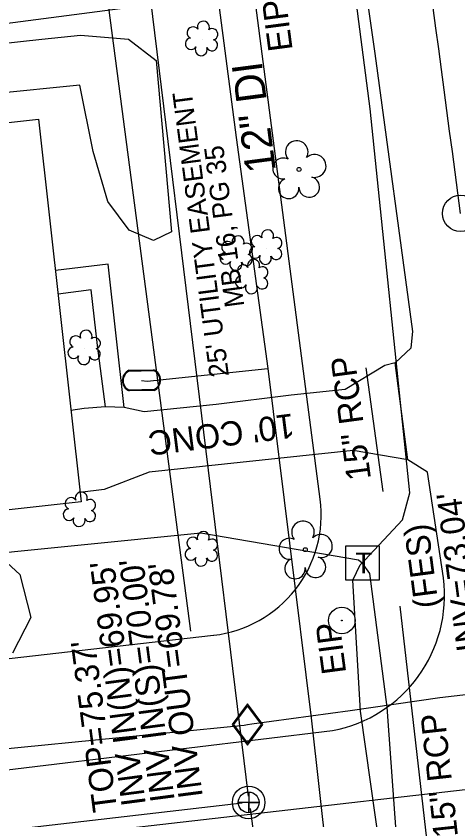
# Model space of a CAD drawing. Extents: x 2364404 to 2371833, y 798876 to 809754.
# Drawn here: x 2368482.9 to 2368555.7, y 806507.5 to 806640.1 of the extents above; entities that cross this region are included whole.
import ezdxf

# ---------------------------------------------------------------- set-up
doc = ezdxf.new("R2010")
doc.units = 0
for name, color, linetype in [('Exist Building', 7, 'Continuous'), ('Exist Horizontal Alignment Point', 7, 'Continuous'), ('Exist Other Culture Area Outline', 7, 'Continuous'), ('Exist Property Iron Pin CELL', 7, 'Continuous'), ('Exist Property Iron Pin Text', 7, 'Continuous'), ('Exist Property Line', 7, 'Continuous'), ('Exist Right of Way Easement Line', 7, 'Continuous'), ('Exist Right of Way Easement Line Text', 7, 'Continuous'), ('Exist Right of Way Line', 7, 'Continuous'), ('Exist Roads EOP', 7, 'Continuous'), ('Exist Roads EOP Other', 7, 'Continuous'), ('Exist Roads EOP Other Text', 7, 'Continuous'), ('Exist Structure Minor Pipes RCP 15 Inch', 7, 'Continuous'), ('Exist Structure Minor Pipes RCP 15 Inch Invert', 7, 'Continuous'), ('Exist Structure Minor Pipes RCP 15 Inch Text', 7, 'Continuous'), ('Exist Utilities Gas UG Line SUE LOS B', 7, 'Continuous'), ('Exist Utilities Gas Valve CELL', 7, 'Continuous'), ('Exist Utilities Sanitary Sewer Manhole CELL', 7, 'Continuous'), ('Exist Utilities Sanitary Sewer Manhole Top Elevation', 7, 'Continuous'), ('Exist Utilities Sanitary Sewer UG Line', 7, 'Continuous'), ('Exist Utilities Sanitary Sewer UG Line Invert Elevation', 7, 'Continuous'), ('Exist Utilities Telephone Pedestal CELL', 7, 'Continuous'), ('Exist Utilities Telephone UG Cable SUE LOS C', 7, 'Continuous'), ('Exist Utilities Water Meter CELL', 7, 'Continuous'), ('Exist Utilities Water UG Line SUE LOS B', 7, 'Continuous'), ('Exist Utilities Water UG Line SUE LOS B Text', 7, 'Continuous'), ('Exist Vegetation Shrub CELL', 7, 'Continuous'), ('Exist Vegetation Tree CELL', 7, 'Continuous'), ('Exist Vegetation Woods Line', 7, 'Continuous'), ('Prop Horizontal Alignment', 7, 'Continuous')]:
    doc.layers.add(name, color=color, linetype=linetype)

msp = doc.modelspace()

# ---------------------------------------------------------------- linework, layer by layer
at = {"layer": 'Exist Building'}
msp.add_lwpolyline([(2368460.79, 806584.8), (2368456.9, 806619.85), (2368486.61, 806623.14), (2368493.61, 806559.98), (2368450.6, 806555.21), (2368447.48, 806583.33)], close=True, dxfattribs=at)
at = {"layer": 'Exist Horizontal Alignment Point'}
msp.add_circle((2368556.15, 806607.59), 3, dxfattribs=at)
at = {"layer": 'Exist Other Culture Area Outline'}
for p, q in [((2368498.07, 806599.21), (2368489.37, 806598.18)), ((2368500.73, 806575.57), (2368498.07, 806599.21)), ((2368495.25, 806594.95), (2368489.81, 806594.24)), ((2368496.29, 806585.77), (2368495.25, 806594.95)), ((2368497.62, 806575.65), (2368496.29, 806585.77))]:
    msp.add_line(p, q, dxfattribs=at)
at = {"layer": 'Exist Property Iron Pin CELL'}
for radius in [2.2, 0.0707]:
    msp.add_circle((2368536.59, 806540.42), radius, dxfattribs=at)
at = {"layer": 'Exist Property Line'}
msp.add_line((2368357.45, 806622.68), (2368522.11, 806644.3), dxfattribs=at)
at = {"layer": 'Exist Right of Way Easement Line'}
msp.add_line((2368511.71, 806538.64), (2368344.2, 807814.14), dxfattribs=at)
at = {"layer": 'Exist Right of Way Line'}
for p, q in [((2368533.02, 806560.45), (2368368.2, 807827.36)), ((2368370.75, 806521.42), (2368515.46, 806538))]:
    msp.add_line(p, q, dxfattribs=at)
msp.add_arc((2368513.19, 806557.87), 20, 276.5344, 7.4124, dxfattribs=at)
at = {"layer": 'Exist Roads EOP'}
for points in [[(2368553.32, 806547.44), (2368550.69, 806564.91), (2368547.49, 806566.93), (2368545.37, 806582.93), (2368547.99, 806585.43), (2368548.27, 806588.08), (2368542.08, 806633.94), (2368537.65, 806665.16)], [(2368369.95, 806503.24), (2368377.62, 806504.39), (2368420.63, 806508.33), (2368464.13, 806513.69), (2368535.03, 806522.27)]]:
    msp.add_lwpolyline(points, dxfattribs=at)
msp.add_arc((2368530.89, 806544.51), 22.62, 280.5492, 7.4383, dxfattribs=at)
at = {"layer": 'Exist Roads EOP Other'}
for points in [[(2368545.37, 806582.93), (2368543.65, 806582.5), (2368537.15, 806578.52), (2368528.25, 806577.6), (2368515.89, 806576.05), (2368504, 806574.82), (2368500.73, 806575.57), (2368497.62, 806575.65), (2368494.14, 806575.41), (2368491.93, 806575.08)], [(2368547.49, 806566.93), (2368538.45, 806568.45), (2368504.83, 806564.9), (2368497.42, 806562.02), (2368493.43, 806561.55)]]:
    msp.add_lwpolyline(points, dxfattribs=at)
at = {"layer": 'Exist Structure Minor Pipes RCP 15 Inch'}
for p, q in [((2368543.39, 806561.68), (2368540.58, 806582.08)), ((2368553.4, 806480.1), (2368546.19, 806542.8))]:
    msp.add_line(p, q, dxfattribs=at)
at = {"layer": 'Exist Utilities Gas UG Line SUE LOS B'}
msp.add_lwpolyline([(2368268.37, 806494.26), (2368317.91, 806500.12), (2368367.34, 806506.12), (2368417.1, 806511.72), (2368433.91, 806513.09), (2368471.43, 806518.31), (2368520.5, 806523.13), (2368521.03, 806523.25), (2368521.76, 806523.35), (2368537.94, 806525.58), (2368552.74, 806527.71), (2368578.77, 806530.77)], dxfattribs=at)
at = {"layer": 'Exist Utilities Gas Valve CELL'}
msp.add_line((2368521.03, 806523.25), (2368521.03, 806523.25), dxfattribs=at)
msp.add_lwpolyline([(2368521.03, 806526.67), (2368518.5, 806523.25), (2368521.03, 806519.84), (2368523.57, 806523.25), (2368521.03, 806526.67)], dxfattribs=at)
msp.add_lwpolyline([(2368523.32, 806523.25), (2368521.03, 806526.33), (2368518.75, 806523.25), (2368521.03, 806520.18)], close=True, dxfattribs=at)
at = {"layer": 'Exist Utilities Sanitary Sewer Manhole CELL'}
msp.add_lwpolyline([(2368521.23, 806512.13), (2368521.23, 806508.7), (2368521.23, 806510.42), (2368522.95, 806510.42), (2368519.52, 806510.42)], dxfattribs=at)
for radius in [2.69, 1.71]:
    msp.add_circle((2368521.23, 806510.42), radius, dxfattribs=at)
at = {"layer": 'Exist Utilities Sanitary Sewer UG Line'}
for p, q in [((2368483.53, 806817.87), (2368521.16, 806511.46)), ((2368520.15, 806510.3), (2368179.13, 806470.56)), ((2368521.45, 806509.43), (2368565.1, 806188.32))]:
    msp.add_line(p, q, dxfattribs=at)
at = {"layer": 'Exist Utilities Telephone Pedestal CELL'}
msp.add_line((2368539.93, 806549.94), (2368539.93, 806549.94), dxfattribs=at)
msp.add_lwpolyline([(2368537.21, 806547.11), (2368542.8, 806547.11), (2368542.8, 806552.7), (2368537.21, 806552.7), (2368537.21, 806547.11)], dxfattribs=at)
at = {"layer": 'Exist Utilities Telephone UG Cable SUE LOS C'}
for points in [[(2368539.93, 806549.94), (2368540.36, 806550.4), (2368546.61, 806557.01), (2368547.81, 806561.47), (2368541.25, 806624.81), (2368535.07, 806672.79), (2368525.85, 806722.38), (2368524.71, 806723.67), (2368513.24, 806728.53), (2368512.76, 806728.82)], [(2368465.83, 806557.14), (2368466.76, 806552), (2368472.19, 806550.77), (2368513.36, 806554.86), (2368539.32, 806550.43), (2368539.93, 806549.94)], [(2368562.41, 806326.14), (2368562.91, 806325.66), (2368570.86, 806328.91), (2368577.3, 806330.97), (2368578.51, 806333.4), (2368571.81, 806392.93), (2368559.61, 806468.23), (2368554.67, 806476.65), (2368548.55, 806483.54), (2368544.66, 806490.13), (2368539.66, 806525.45), (2368538.42, 806547.05), (2368539.61, 806549.62), (2368539.93, 806549.94)], [(2368544, 806470.16), (2368546.71, 806489.61), (2368544.04, 806526.12), (2368541.2, 806548.2), (2368539.93, 806549.94)]]:
    msp.add_lwpolyline(points, dxfattribs=at)
at = {"layer": 'Exist Utilities Water Meter CELL'}
msp.add_line((2368503.57, 806580.04), (2368503.57, 806580.04), dxfattribs=at)
for points in [[(2368501.5, 806581.71), (2368505.57, 806581.78)], [(2368501.5, 806581.57), (2368505.58, 806581.64)], [(2368505.63, 806578.51), (2368501.53, 806578.44)], [(2368505.63, 806578.38), (2368501.53, 806578.31)]]:
    msp.add_lwpolyline(points, dxfattribs=at)
for centre, radius, start, end in [((2368502.26, 806580.01), 1.86, 114.1767, 246.9781), ((2368502.27, 806580.01), 1.73, 116.2996, 244.781), ((2368504.86, 806580.06), 1.86, 294.647, 67.3071), ((2368504.87, 806580.06), 1.73, 296.1259, 65.8715)]:
    msp.add_arc(centre, radius, start, end, dxfattribs=at)
at = {"layer": 'Exist Utilities Water UG Line SUE LOS B'}
for points in [[(2368591.16, 806087.23), (2368586.61, 806120.34), (2368584.18, 806145.32), (2368581.3, 806162.29), (2368574.92, 806210.1), (2368570.92, 806238.38), (2368570.73, 806239.93), (2368558.61, 806330.34), (2368551.92, 806375.78), (2368545.8, 806416.25), (2368536.4, 806481.89), (2368535.55, 806488.9), (2368535.57, 806489.47), (2368535.43, 806489.89), (2368531.58, 806524.39), (2368524.43, 806581.98), (2368519.2, 806620.08), (2368510.97, 806683.25)], [(2368503.57, 806580.04), (2368504.51, 806579.9), (2368524.41, 806582)]]:
    msp.add_lwpolyline(points, dxfattribs=at)
at = {"layer": 'Exist Vegetation Shrub CELL'}
for p, q in [((2368513.54, 806636.26), (2368513.54, 806636.26)), ((2368524.11, 806601.83), (2368524.11, 806601.83)), ((2368519.25, 806600.86), (2368519.25, 806600.86)), ((2368521.81, 806596.98), (2368521.81, 806596.98)), ((2368494.2, 806585.29), (2368494.2, 806585.29)), ((2368493.42, 806558.59), (2368493.42, 806558.59)), ((2368513.51, 806552.06), (2368513.51, 806552.06))]:
    msp.add_line(p, q, dxfattribs=at)
for centre, radius, start, end in [((2368513.77, 806638.31), 0.99, 334.8391, 200.4717), ((2368512.06, 806637.39), 0.968, 35.8908, 245.4216), ((2368515.21, 806637.13), 0.929, 284.4567, 126.0861), ((2368511.74, 806635.56), 0.955, 95.1099, 327.9534), ((2368515.18, 806635.34), 0.937, 204.9913, 73.4601), ((2368513.41, 806634.58), 0.984, 151.2797, 21.387), ((2368524.34, 806603.87), 0.99, 334.8391, 200.4717), ((2368519.48, 806602.9), 0.99, 334.8391, 200.4717), ((2368522.63, 806602.96), 0.968, 35.8908, 245.4216), ((2368525.78, 806602.7), 0.929, 284.4567, 126.0861), ((2368517.77, 806601.99), 0.968, 35.8908, 245.4216), ((2368520.92, 806601.73), 0.929, 284.4567, 126.0861), ((2368522.31, 806601.13), 0.955, 95.1099, 327.9534), ((2368525.75, 806600.9), 0.937, 204.9913, 73.4601), ((2368517.45, 806600.16), 0.955, 95.1099, 327.9534), ((2368520.89, 806599.93), 0.937, 204.9913, 73.4601), ((2368523.98, 806600.15), 0.984, 151.2797, 21.387), ((2368519.12, 806599.18), 0.984, 151.2797, 21.387), ((2368522.04, 806599.02), 0.99, 334.8391, 200.4717), ((2368520.33, 806598.11), 0.968, 35.8908, 245.4216), ((2368523.48, 806597.85), 0.929, 284.4567, 126.0861), ((2368520.01, 806596.28), 0.955, 95.1099, 327.9534), ((2368523.45, 806596.05), 0.937, 204.9913, 73.4601), ((2368521.68, 806595.3), 0.984, 151.2797, 21.387), ((2368492.72, 806586.42), 0.968, 35.8908, 245.4216), ((2368494.43, 806587.34), 0.99, 334.8391, 200.4717), ((2368495.87, 806586.16), 0.929, 284.4567, 126.0861), ((2368492.4, 806584.59), 0.955, 95.1099, 327.9534), ((2368495.84, 806584.37), 0.937, 204.9913, 73.4601), ((2368494.07, 806583.61), 0.984, 151.2797, 21.387), ((2368491.94, 806559.72), 0.968, 35.8908, 245.4216), ((2368493.65, 806560.63), 0.99, 334.8391, 200.4717), ((2368495.09, 806559.46), 0.929, 284.4567, 126.0861), ((2368491.62, 806557.88), 0.955, 95.1099, 327.9534), ((2368495.06, 806557.66), 0.937, 204.9913, 73.4601), ((2368493.29, 806556.91), 0.984, 151.2797, 21.387), ((2368512.03, 806553.18), 0.968, 35.8908, 245.4216), ((2368513.74, 806554.1), 0.99, 334.8391, 200.4717), ((2368515.18, 806552.92), 0.929, 284.4567, 126.0861), ((2368511.71, 806551.35), 0.955, 95.1099, 327.9534), ((2368515.15, 806551.13), 0.937, 204.9913, 73.4601), ((2368513.38, 806550.37), 0.984, 151.2797, 21.387)]:
    msp.add_arc(centre, radius, start, end, dxfattribs=at)
at = {"layer": 'Exist Vegetation Tree CELL'}
for p, q in [((2368529.53, 806614.83), (2368529.53, 806614.83)), ((2368530.57, 806552.11), (2368530.57, 806552.11))]:
    msp.add_line(p, q, dxfattribs=at)
for centre in [(2368529.53, 806614.83), (2368530.57, 806552.11)]:
    msp.add_circle(centre, 0.326, dxfattribs=at)
for centre, radius, start, end in [((2368529.15, 806617.71), 1.86, 330.1651, 219.7134), ((2368526.93, 806614.99), 1.73, 62.6636, 279.3457), ((2368532.08, 806615.42), 1.9, 257.1011, 134.1999), ((2368527.83, 806611.71), 1.69, 111.5671, 6.231), ((2368531.21, 806611.93), 1.7, 181.2822, 74.56), ((2368530.18, 806554.98), 1.86, 330.1651, 219.7134), ((2368533.12, 806552.7), 1.9, 257.1011, 134.1999), ((2368527.96, 806552.26), 1.73, 62.6636, 279.3457), ((2368528.86, 806548.99), 1.69, 111.5671, 6.231), ((2368532.24, 806549.21), 1.7, 181.2822, 74.56)]:
    msp.add_arc(centre, radius, start, end, dxfattribs=at)
at = {"layer": 'Exist Vegetation Woods Line'}
for points in [[(2368449.9, 806632.27), (2368487.16, 806636.32), (2368493.49, 806636.97), (2368501.43, 806636.33), (2368506, 806632.79), (2368508.49, 806604.52), (2368505.53, 806603.1), (2368501.52, 806604.81), (2368498, 806609.55), (2368495.62, 806617.8), (2368493.42, 806628.72), (2368450.65, 806624.46)], [(2368480.71, 806550.57), (2368483.49, 806548), (2368485.31, 806540.91), (2368482.3, 806535.04)]]:
    msp.add_lwpolyline(points, dxfattribs=at)
at = {"layer": 'Prop Horizontal Alignment'}
msp.add_line((2368322.82, 806485.77), (2368568.53, 806513.87), dxfattribs=at)
msp.add_arc((2345971.56, 803623.74), 22780.85, 7.526261, 7.801711, dxfattribs=at)

# ---------------------------------------------------------------- texts
at = {"layer": 'Exist Property Iron Pin Text'}
for p in [(2368528.49, 806634.57), (2368537.32, 806531.81)]:
    msp.add_text('EIP', height=4, rotation=97.4798, dxfattribs=at).set_placement(p)
at = {"layer": 'Exist Right of Way Easement Line Text'}
for s, p in [("25' UTILITY EASEMENT", (2368517.99, 806580.79)), ('MB 16, PG 35', (2368520.52, 806592.3))]:
    msp.add_text(s, height=3.2, rotation=97.4798, dxfattribs=at).set_placement(p)
at = {"layer": 'Exist Roads EOP Other Text'}
msp.add_text("10' CONC", height=4, rotation=187.1594, dxfattribs=at).set_placement((2368528.49, 806574.59))
at = {"layer": 'Exist Structure Minor Pipes RCP 15 Inch Invert'}
for s, p in [("INV=73.04'", (2368559.56, 806535.56)), ('(FES)', (2368552.57, 806542.71))]:
    msp.add_text(s, height=4, rotation=97.4798, dxfattribs=at).set_placement(p)
at = {"layer": 'Exist Structure Minor Pipes RCP 15 Inch Text'}
for rotation, p in [(97.5936, (2368541.4, 806563.82)), (96.2295, (2368555.74, 806504.8))]:
    msp.add_text('15" RCP', height=4, rotation=rotation, dxfattribs=at).set_placement(p)
at = {"layer": 'Exist Utilities Sanitary Sewer Manhole Top Elevation'}
msp.add_text("TOP=75.37'", height=4, rotation=97.4798, dxfattribs=at).set_placement((2368499.57, 806509.1))
at = {"layer": 'Exist Utilities Sanitary Sewer UG Line Invert Elevation'}
for s, p in [("INV IN(S)=70.00'", (2368509.05, 806510.76)), ("INV IN(N)=69.95'", (2368504.29, 806510.09)), ("INV OUT=69.78'", (2368513.68, 806511.37))]:
    msp.add_text(s, height=4, rotation=97.4798, dxfattribs=at).set_placement(p)
at = {"layer": 'Exist Utilities Telephone Pedestal CELL'}
msp.add_text('T', height=3.42, dxfattribs=at).set_placement((2368538.8, 806548.22))
at = {"layer": 'Exist Utilities Water UG Line SUE LOS B Text'}
msp.add_text('12" DI', height=5, rotation=97.4187, dxfattribs=at).set_placement((2368525.73, 806614.64))

doc.saveas('drawing.dxf')
